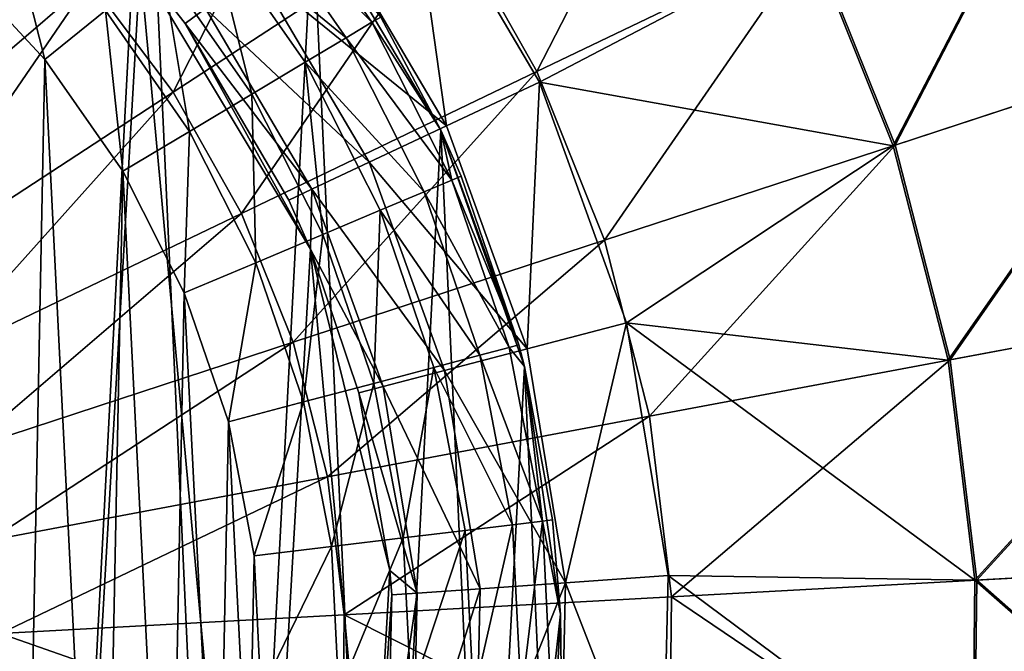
# Model space of a CAD drawing. Header units: millimetres. Extents: x 64 to 3333, y 103 to 3347.
# Tile 206 of 519: x 918 to 934, y 3189 to 3199. Entities that reach past the tile are written whole.
import ezdxf

# ---------------------------------------------------------------- set-up
doc = ezdxf.new("R2010")
doc.units = ezdxf.units.MM
doc.header["$LTSCALE"] = 25.4
doc.layers.get('0').update_dxf_attribs({"true_color": 0xff5454})

# ---------------------------------------------------------------- blocks, each defined once
blk = doc.blocks.new('SPIDER-6785-9743.STL')
at = {"color": 0}
mesh = blk.add_polyface(dxfattribs=at)
corners = [(884.71, 3191.716, 114.71), (885.089, 3183.433, 114.71), (884.492, 3187.556, 114.71), (885.736, 3195.753, 114.71), (886.48, 3179.506, 114.71), (887.529, 3199.513, 114.71), (888.609, 3175.926, 114.71), (890.022, 3202.851, 114.71), (891.397, 3172.83, 114.71), (893.118, 3205.638, 114.71), (894.734, 3170.337, 114.71), (896.698, 3207.768, 114.71), (898.494, 3168.544, 114.71), (900.625, 3209.158, 114.71), (902.532, 3167.518, 114.71), (904.748, 3209.755, 114.71), (906.692, 3167.3, 114.71), (908.908, 3209.537, 114.71), (910.814, 3167.897, 114.71), (912.945, 3208.511, 114.71), (914.741, 3169.288, 114.71), (916.705, 3206.718, 114.71), (918.321, 3171.417, 114.71), (920.043, 3204.225, 114.71), (921.417, 3174.205, 114.71), (922.83, 3201.129, 114.71), (923.91, 3177.542, 114.71), (924.96, 3197.549, 114.71), (925.704, 3181.302, 114.71), (926.35, 3193.622, 114.71), (926.729, 3185.34, 114.71), (926.947, 3189.5, 114.71)]
mesh.append_faces([[corners[k] for k in face] for face in [(0, 1, 2), (30, 29, 31)]], dxfattribs={"vtx0": -1, "color": 0})
mesh.append_faces([[corners[k] for k in face] for face in [(1, 3, 4), (4, 5, 6), (6, 7, 8), (8, 9, 10), (10, 11, 12), (12, 13, 14), (14, 15, 16), (16, 17, 18), (18, 19, 20), (20, 21, 22), (22, 23, 24), (24, 25, 26), (26, 27, 28), (28, 29, 30)]], dxfattribs={"vtx0": -1, "vtx1": -1, "color": 0})
mesh.append_faces([[corners[k] for k in face] for face in [(1, 0, 3), (4, 3, 5), (6, 5, 7), (8, 7, 9), (10, 9, 11), (12, 11, 13), (14, 13, 15), (16, 15, 17), (18, 17, 19), (20, 19, 21), (22, 21, 23), (24, 23, 25), (26, 25, 27), (28, 27, 29)]], dxfattribs={"vtx0": -1, "vtx2": -1, "color": 0})
at = {"color": 7, "true_color": 0xffffff}
mesh = blk.add_polyface(dxfattribs=at)
corners = [(887.787, 3184.107, 124.919), (888.413, 3194.977, 124.919), (887.281, 3189.59, 124.919), (889.886, 3179.018, 124.919), (891.083, 3199.792, 124.919), (893.393, 3174.773, 124.919), (895.053, 3203.606, 124.919), (897.995, 3171.751, 124.919), (899.972, 3206.08, 124.919), (903.283, 3170.219, 124.919), (905.401, 3206.994, 124.919), (908.787, 3170.314, 124.919), (910.858, 3206.268, 124.919), (914.02, 3172.028, 124.919), (915.859, 3203.965, 124.919), (918.514, 3175.208, 124.919), (919.959, 3200.291, 124.919), (921.872, 3179.57, 124.919), (922.793, 3195.571, 124.919), (923.795, 3184.729, 124.919), (924.111, 3190.226, 124.919)]
mesh.append_faces([[corners[k] for k in face] for face in [(0, 1, 2), (18, 19, 20)]], dxfattribs={"vtx0": -1, "color": 7})
mesh.append_faces([[corners[k] for k in face] for face in [(1, 3, 4), (4, 5, 6), (6, 7, 8), (8, 9, 10), (10, 11, 12), (12, 13, 14), (14, 15, 16), (16, 17, 18)]], dxfattribs={"vtx0": -1, "vtx1": -1, "color": 7})
mesh.append_faces([[corners[k] for k in face] for face in [(1, 0, 3), (4, 3, 5), (6, 5, 7), (8, 7, 9), (10, 9, 11), (12, 11, 13), (14, 13, 15), (16, 15, 17), (18, 17, 19)]], dxfattribs={"vtx0": -1, "vtx2": -1, "color": 7})
at = {"color": 0}
mesh = blk.add_polyface(dxfattribs=at)
corners = [(889.761, 3185.463, 179.71), (889.535, 3189.98, 179.71), (889.49, 3187.713, 179.71), (889.894, 3192.219, 179.71), (890.343, 3183.271, 179.71), (890.562, 3194.385, 179.71), (891.224, 3181.183, 179.71), (891.525, 3196.438, 179.71), (892.388, 3179.237, 179.71), (892.764, 3198.336, 179.71), (893.81, 3177.472, 179.71), (894.255, 3200.044, 179.71), (895.465, 3175.922, 179.71), (895.969, 3201.527, 179.71), (897.319, 3174.617, 179.71), (897.873, 3202.758, 179.71), (899.337, 3173.584, 179.71), (899.93, 3203.711, 179.71), (901.479, 3172.841, 179.71), (902.1, 3204.369, 179.71), (903.703, 3172.403, 179.71), (904.34, 3204.719, 179.71), (905.967, 3172.28, 179.71), (906.606, 3204.753, 179.71), (908.226, 3172.472, 179.71), (908.856, 3204.472, 179.71), (910.436, 3172.977, 179.71), (911.044, 3203.88, 179.71), (912.554, 3173.785, 179.71), (913.129, 3202.99, 179.71), (914.54, 3174.879, 179.71), (915.07, 3201.818, 179.71), (916.353, 3176.24, 179.71), (916.829, 3200.387, 179.71), (917.96, 3177.839, 179.71), (918.371, 3198.726, 179.71), (919.328, 3179.647, 179.71), (919.667, 3196.866, 179.71), (920.432, 3181.627, 179.71), (920.692, 3194.844, 179.71), (921.249, 3183.742, 179.71), (921.425, 3192.698, 179.71), (921.764, 3185.95, 179.71), (921.853, 3190.472, 179.71), (921.967, 3188.208, 179.71)]
mesh.append_faces([[corners[k] for k in face] for face in [(0, 1, 2), (43, 42, 44)]], dxfattribs={"vtx0": -1, "color": 0})
mesh.append_faces([[corners[k] for k in face] for face in [(1, 0, 3), (3, 4, 5), (5, 6, 7), (7, 8, 9), (9, 10, 11), (11, 12, 13), (13, 14, 15), (15, 16, 17), (17, 18, 19), (19, 20, 21), (21, 22, 23), (23, 24, 25), (25, 26, 27), (27, 28, 29), (29, 30, 31), (31, 32, 33), (33, 34, 35), (35, 36, 37), (37, 38, 39), (39, 40, 41), (41, 42, 43)]], dxfattribs={"vtx0": -1, "vtx1": -1, "color": 0})
mesh.append_faces([[corners[k] for k in face] for face in [(3, 0, 4), (5, 4, 6), (7, 6, 8), (9, 8, 10), (11, 10, 12), (13, 12, 14), (15, 14, 16), (17, 16, 18), (19, 18, 20), (21, 20, 22), (23, 22, 24), (25, 24, 26), (27, 26, 28), (29, 28, 30), (31, 30, 32), (33, 32, 34), (35, 34, 36), (37, 36, 38), (39, 38, 40), (41, 40, 42)]], dxfattribs={"vtx0": -1, "vtx2": -1, "color": 0})
at = {"color": 7, "true_color": 0xffffff}
mesh = blk.add_polyface(dxfattribs=at)
corners = [(929.331, 3203.938, 23.083), (926.555, 3198.525, 19.854), (925.072, 3201.159, 19.854), (931.14, 3200.725, 23.083)]
mesh.append_faces([[corners[k] for k in face] for face in [(0, 1, 2), (1, 0, 3)]], dxfattribs={"vtx0": -1, "color": 7})
mesh = blk.add_polyface(dxfattribs=at)
corners = [(923.258, 3203.577, 19.854), (920.508, 3198.18, 17.288), (919.121, 3200.027, 17.288), (925.072, 3201.159, 19.854)]
mesh.append_faces([[corners[k] for k in face] for face in [(0, 1, 2), (1, 0, 3)]], dxfattribs={"vtx0": -1, "color": 7})
mesh = blk.add_polyface(dxfattribs=at)
corners = [(932.484, 3197.292, 100.694), (935.298, 3202.72, 96.858), (931.111, 3200.711, 100.694), (936.898, 3198.738, 96.858)]
mesh.append_faces([[corners[k] for k in face] for face in [(0, 1, 2), (1, 0, 3)]], dxfattribs={"vtx0": -1, "color": 7})
mesh = blk.add_polyface(dxfattribs=at)
corners = [(935.325, 3202.732, 26.924), (932.515, 3197.302, 23.083), (931.14, 3200.725, 23.083), (936.926, 3198.747, 26.924)]
mesh.append_faces([[corners[k] for k in face] for face in [(0, 1, 2), (1, 0, 3)]], dxfattribs={"vtx0": -1, "color": 7})
mesh = blk.add_polyface(dxfattribs=at)
corners = [(925.053, 3197.622, 105.177), (924.439, 3202.019, 103.919), (923.053, 3201.019, 105.177), (926.6, 3198.349, 103.919)]
mesh.append_faces([[corners[k] for k in face] for face in [(0, 1, 2), (1, 0, 3)]], dxfattribs={"vtx0": -1, "color": 7})
mesh = blk.add_polyface(dxfattribs=at)
corners = [(931.111, 3200.711, 100.694), (924.439, 3202.019, 103.919), (926.6, 3198.349, 103.919)]
mesh.append_faces([[corners[k] for k in face] for face in [(0, 1, 2)]], dxfattribs={"color": 7})
mesh = blk.add_polyface(dxfattribs=at)
corners = [(917.505, 3201.678, 17.288), (914.773, 3196.296, 15.426), (913.682, 3197.412, 15.426), (919.121, 3200.027, 17.288)]
mesh.append_faces([[corners[k] for k in face] for face in [(0, 1, 2), (1, 0, 3)]], dxfattribs={"vtx0": -1, "color": 7})
at = {"color": 0}
mesh = blk.add_polyface(dxfattribs=at)
corners = [(923.813, 3199.344, 176.004), (921.742, 3201.443, 177.21), (923.384, 3199.088, 177.21), (922.131, 3201.757, 176.004)]
mesh.append_faces([[corners[k] for k in face] for face in [(0, 1, 2), (1, 0, 3)]], dxfattribs={"vtx0": -1, "color": 0})
mesh = blk.add_polyface(dxfattribs=at)
corners = [(922.131, 3201.757, 176.004), (923.813, 3199.344, 176.004), (923.959, 3199.431, 174.71)]
mesh.append_faces([[corners[k] for k in face] for face in [(0, 1, 2)]], dxfattribs={"color": 0})
mesh = blk.add_polyface(dxfattribs=at)
corners = [(918.371, 3198.726, 179.71), (917.713, 3201.332, 179.54), (916.829, 3200.387, 179.71), (919.379, 3199.538, 179.54)]
mesh.append_faces([[corners[k] for k in face] for face in [(0, 1, 2), (1, 0, 3)]], dxfattribs={"vtx0": -1, "color": 0})
mesh = blk.add_polyface(dxfattribs=at)
corners = [(923.384, 3199.088, 177.21), (921.124, 3200.945, 178.246), (922.702, 3198.68, 178.246), (921.742, 3201.443, 177.21)]
mesh.append_faces([[corners[k] for k in face] for face in [(0, 1, 2), (1, 0, 3)]], dxfattribs={"vtx0": -1, "color": 0})
at = {"color": 7, "true_color": 0xffffff}
mesh = blk.add_polyface(dxfattribs=at)
corners = [(925.072, 3201.159, 19.854), (921.641, 3196.167, 17.288), (920.508, 3198.18, 17.288), (926.555, 3198.525, 19.854)]
mesh.append_faces([[corners[k] for k in face] for face in [(0, 1, 2), (1, 0, 3)]], dxfattribs={"vtx0": -1, "color": 7})
mesh = blk.add_polyface(dxfattribs=at)
corners = [(925.053, 3197.622, 105.177), (921.899, 3200.188, 106.87), (923.766, 3197.016, 106.87), (923.053, 3201.019, 105.177)]
mesh.append_faces([[corners[k] for k in face] for face in [(0, 1, 2), (1, 0, 3)]], dxfattribs={"vtx0": -1, "color": 7})
at = {"color": 0}
mesh = blk.add_polyface(dxfattribs=at)
corners = [(922.83, 3201.129, 114.71), (923.959, 3199.431, 174.71), (924.96, 3197.549, 114.71)]
mesh.append_faces([[corners[k] for k in face] for face in [(0, 1, 2)]], dxfattribs={"color": 0})
mesh = blk.add_polyface(dxfattribs=at)
corners = [(921.813, 3198.149, 179.04), (921.124, 3200.945, 178.246), (920.318, 3200.295, 179.04), (922.702, 3198.68, 178.246)]
mesh.append_faces([[corners[k] for k in face] for face in [(0, 1, 2), (1, 0, 3)]], dxfattribs={"vtx0": -1, "color": 0})
at = {"color": 7, "true_color": 0xffffff}
mesh = blk.add_polyface(dxfattribs=at)
corners = [(931.14, 3200.725, 23.083), (927.682, 3195.72, 19.854), (926.555, 3198.525, 19.854), (932.515, 3197.302, 23.083)]
mesh.append_faces([[corners[k] for k in face] for face in [(0, 1, 2), (1, 0, 3)]], dxfattribs={"vtx0": -1, "color": 7})
mesh = blk.add_polyface(dxfattribs=at)
corners = [(932.484, 3197.292, 100.694), (931.111, 3200.711, 100.694), (926.6, 3198.349, 103.919)]
mesh.append_faces([[corners[k] for k in face] for face in [(0, 1, 2)]], dxfattribs={"color": 7})
at = {"color": 0}
mesh = blk.add_polyface(dxfattribs=at)
corners = [(920.778, 3197.53, 179.54), (920.318, 3200.295, 179.04), (919.379, 3199.538, 179.54), (921.813, 3198.149, 179.04)]
mesh.append_faces([[corners[k] for k in face] for face in [(0, 1, 2), (1, 0, 3)]], dxfattribs={"vtx0": -1, "color": 0})
at = {"color": 7, "true_color": 0xffffff}
mesh = blk.add_polyface(dxfattribs=at)
corners = [(919.959, 3200.291, 110.691), (920.704, 3199.326, 110.691), (921.045, 3199.573, 108.956)]
mesh.append_faces([[corners[k] for k in face] for face in [(0, 1, 2)]], dxfattribs={"color": 7})
mesh = blk.add_polyface(dxfattribs=at)
corners = [(919.959, 3200.291, 124.919), (920.704, 3199.326, 110.691), (919.959, 3200.291, 110.691)]
mesh.append_faces([[corners[k] for k in face] for face in [(0, 1, 2)]], dxfattribs={"color": 7})
mesh = blk.add_polyface(dxfattribs=at)
corners = [(919.959, 3200.291, 124.919), (922.793, 3195.571, 124.919), (920.704, 3199.326, 110.691)]
mesh.append_faces([[corners[k] for k in face] for face in [(0, 1, 2)]], dxfattribs={"color": 7})
mesh = blk.add_polyface(dxfattribs=at)
corners = [(923.766, 3197.016, 106.87), (921.045, 3199.573, 108.956), (922.814, 3196.568, 108.956), (921.899, 3200.188, 106.87)]
mesh.append_faces([[corners[k] for k in face] for face in [(0, 1, 2), (1, 0, 3)]], dxfattribs={"vtx0": -1, "color": 7})
mesh = blk.add_polyface(dxfattribs=at)
corners = [(919.121, 3200.027, 17.288), (915.71, 3195.048, 15.426), (914.773, 3196.296, 15.426), (920.508, 3198.18, 17.288)]
mesh.append_faces([[corners[k] for k in face] for face in [(0, 1, 2), (1, 0, 3)]], dxfattribs={"vtx0": -1, "color": 7})
at = {"color": 0}
mesh = blk.add_polyface(dxfattribs=at)
corners = [(919.667, 3196.866, 179.71), (919.379, 3199.538, 179.54), (918.371, 3198.726, 179.71), (920.778, 3197.53, 179.54)]
mesh.append_faces([[corners[k] for k in face] for face in [(0, 1, 2), (1, 0, 3)]], dxfattribs={"vtx0": -1, "color": 0})
at = {"color": 7, "true_color": 0xffffff}
mesh = blk.add_polyface(dxfattribs=at)
corners = [(922.814, 3196.568, 108.956), (920.704, 3199.326, 110.691), (922.433, 3196.389, 110.691), (921.045, 3199.573, 108.956)]
mesh.append_faces([[corners[k] for k in face] for face in [(0, 1, 2), (1, 0, 3)]], dxfattribs={"vtx0": -1, "color": 7})
at = {"color": 0}
mesh = blk.add_polyface(dxfattribs=at)
corners = [(925.142, 3196.721, 176.004), (923.384, 3199.088, 177.21), (924.682, 3196.527, 177.21), (923.813, 3199.344, 176.004)]
mesh.append_faces([[corners[k] for k in face] for face in [(0, 1, 2), (1, 0, 3)]], dxfattribs={"vtx0": -1, "color": 0})
mesh = blk.add_polyface(dxfattribs=at)
corners = [(923.959, 3199.431, 174.71), (923.813, 3199.344, 176.004), (924.96, 3197.549, 174.71)]
mesh.append_faces([[corners[k] for k in face] for face in [(0, 1, 2)]], dxfattribs={"color": 0})
mesh = blk.add_polyface(dxfattribs=at)
corners = [(923.813, 3199.344, 176.004), (925.142, 3196.721, 176.004), (924.96, 3197.549, 174.71)]
mesh.append_faces([[corners[k] for k in face] for face in [(0, 1, 2)]], dxfattribs={"color": 0})
mesh = blk.add_polyface(dxfattribs=at)
corners = [(923.959, 3199.431, 174.71), (924.96, 3197.549, 174.71), (924.96, 3197.549, 114.71)]
mesh.append_faces([[corners[k] for k in face] for face in [(0, 1, 2)]], dxfattribs={"color": 0})
at = {"color": 7, "true_color": 0xffffff}
mesh = blk.add_polyface(dxfattribs=at)
corners = [(920.704, 3199.326, 110.691), (922.793, 3195.571, 124.919), (922.433, 3196.389, 110.691)]
mesh.append_faces([[corners[k] for k in face] for face in [(0, 1, 2)]], dxfattribs={"color": 7})
at = {"color": 0}
mesh = blk.add_polyface(dxfattribs=at)
corners = [(924.682, 3196.527, 177.21), (922.702, 3198.68, 178.246), (923.95, 3196.218, 178.246), (923.384, 3199.088, 177.21)]
mesh.append_faces([[corners[k] for k in face] for face in [(0, 1, 2), (1, 0, 3)]], dxfattribs={"vtx0": -1, "color": 0})
at = {"color": 7, "true_color": 0xffffff}
mesh = blk.add_polyface(dxfattribs=at)
corners = [(933.399, 3193.724, 100.694), (936.898, 3198.738, 96.858), (932.484, 3197.292, 100.694), (937.964, 3194.581, 96.858)]
mesh.append_faces([[corners[k] for k in face] for face in [(0, 1, 2), (1, 0, 3)]], dxfattribs={"vtx0": -1, "color": 7})
mesh = blk.add_polyface(dxfattribs=at)
corners = [(936.926, 3198.747, 26.924), (933.431, 3193.73, 23.083), (932.515, 3197.302, 23.083), (937.992, 3194.586, 26.924)]
mesh.append_faces([[corners[k] for k in face] for face in [(0, 1, 2), (1, 0, 3)]], dxfattribs={"vtx0": -1, "color": 7})
mesh = blk.add_polyface(dxfattribs=at)
corners = [(926.555, 3198.525, 19.854), (922.502, 3194.023, 17.288), (921.641, 3196.167, 17.288), (927.682, 3195.72, 19.854)]
mesh.append_faces([[corners[k] for k in face] for face in [(0, 1, 2), (1, 0, 3)]], dxfattribs={"vtx0": -1, "color": 7})
at = {"color": 0}
mesh = blk.add_polyface(dxfattribs=at)
corners = [(922.995, 3195.815, 179.04), (922.702, 3198.68, 178.246), (921.813, 3198.149, 179.04), (923.95, 3196.218, 178.246)]
mesh.append_faces([[corners[k] for k in face] for face in [(0, 1, 2), (1, 0, 3)]], dxfattribs={"vtx0": -1, "color": 0})
at = {"color": 7, "true_color": 0xffffff}
mesh = blk.add_polyface(dxfattribs=at)
corners = [(926.395, 3193.914, 105.177), (926.6, 3198.349, 103.919), (925.053, 3197.622, 105.177), (928.049, 3194.345, 103.919)]
mesh.append_faces([[corners[k] for k in face] for face in [(0, 1, 2), (1, 0, 3)]], dxfattribs={"vtx0": -1, "color": 7})
mesh = blk.add_polyface(dxfattribs=at)
corners = [(932.484, 3197.292, 100.694), (926.6, 3198.349, 103.919), (928.049, 3194.345, 103.919)]
mesh.append_faces([[corners[k] for k in face] for face in [(0, 1, 2)]], dxfattribs={"color": 7})
mesh = blk.add_polyface(dxfattribs=at)
corners = [(920.508, 3198.18, 17.288), (916.475, 3193.688, 15.426), (915.71, 3195.048, 15.426), (921.641, 3196.167, 17.288)]
mesh.append_faces([[corners[k] for k in face] for face in [(0, 1, 2), (1, 0, 3)]], dxfattribs={"vtx0": -1, "color": 7})
at = {"color": 0}
mesh = blk.add_polyface(dxfattribs=at)
corners = [(921.884, 3195.346, 179.54), (921.813, 3198.149, 179.04), (920.778, 3197.53, 179.54), (922.995, 3195.815, 179.04)]
mesh.append_faces([[corners[k] for k in face] for face in [(0, 1, 2), (1, 0, 3)]], dxfattribs={"vtx0": -1, "color": 0})
at = {"color": 7, "true_color": 0xffffff}
mesh = blk.add_polyface(dxfattribs=at)
corners = [(926.395, 3193.914, 105.177), (923.766, 3197.016, 106.87), (925.019, 3193.556, 106.87), (925.053, 3197.622, 105.177)]
mesh.append_faces([[corners[k] for k in face] for face in [(0, 1, 2), (1, 0, 3)]], dxfattribs={"vtx0": -1, "color": 7})
at = {"color": 0}
mesh = blk.add_polyface(dxfattribs=at)
corners = [(924.96, 3197.549, 114.71), (926.258, 3193.982, 174.71), (926.35, 3193.622, 114.71)]
mesh.append_faces([[corners[k] for k in face] for face in [(0, 1, 2)]], dxfattribs={"color": 0})
mesh = blk.add_polyface(dxfattribs=at)
corners = [(924.96, 3197.549, 114.71), (925.299, 3196.787, 174.71), (926.258, 3193.982, 174.71)]
mesh.append_faces([[corners[k] for k in face] for face in [(0, 1, 2)]], dxfattribs={"color": 0})
mesh = blk.add_polyface(dxfattribs=at)
corners = [(924.96, 3197.549, 174.71), (925.299, 3196.787, 174.71), (924.96, 3197.549, 114.71)]
mesh.append_faces([[corners[k] for k in face] for face in [(0, 1, 2)]], dxfattribs={"color": 0})
mesh = blk.add_polyface(dxfattribs=at)
corners = [(924.96, 3197.549, 174.71), (925.142, 3196.721, 176.004), (925.299, 3196.787, 174.71)]
mesh.append_faces([[corners[k] for k in face] for face in [(0, 1, 2)]], dxfattribs={"color": 0})
mesh = blk.add_polyface(dxfattribs=at)
corners = [(920.692, 3194.844, 179.71), (920.778, 3197.53, 179.54), (919.667, 3196.866, 179.71), (921.884, 3195.346, 179.54)]
mesh.append_faces([[corners[k] for k in face] for face in [(0, 1, 2), (1, 0, 3)]], dxfattribs={"vtx0": -1, "color": 0})
at = {"color": 7, "true_color": 0xffffff}
mesh = blk.add_polyface(dxfattribs=at)
corners = [(932.515, 3197.302, 23.083), (928.432, 3192.792, 19.854), (927.682, 3195.72, 19.854), (933.431, 3193.73, 23.083)]
mesh.append_faces([[corners[k] for k in face] for face in [(0, 1, 2), (1, 0, 3)]], dxfattribs={"vtx0": -1, "color": 7})
mesh = blk.add_polyface(dxfattribs=at)
corners = [(933.399, 3193.724, 100.694), (932.484, 3197.292, 100.694), (928.049, 3194.345, 103.919)]
mesh.append_faces([[corners[k] for k in face] for face in [(0, 1, 2)]], dxfattribs={"color": 7})
mesh = blk.add_polyface(dxfattribs=at)
corners = [(925.019, 3193.556, 106.87), (922.814, 3196.568, 108.956), (924, 3193.29, 108.956), (923.766, 3197.016, 106.87)]
mesh.append_faces([[corners[k] for k in face] for face in [(0, 1, 2), (1, 0, 3)]], dxfattribs={"vtx0": -1, "color": 7})
at = {"color": 0}
mesh = blk.add_polyface(dxfattribs=at)
corners = [(926.093, 3193.938, 176.004), (924.682, 3196.527, 177.21), (925.61, 3193.81, 177.21), (925.142, 3196.721, 176.004)]
mesh.append_faces([[corners[k] for k in face] for face in [(0, 1, 2), (1, 0, 3)]], dxfattribs={"vtx0": -1, "color": 0})
mesh = blk.add_polyface(dxfattribs=at)
corners = [(926.258, 3193.982, 174.71), (925.142, 3196.721, 176.004), (926.093, 3193.938, 176.004), (925.299, 3196.787, 174.71)]
mesh.append_faces([[corners[k] for k in face] for face in [(0, 1, 2), (1, 0, 3)]], dxfattribs={"vtx0": -1, "color": 0})
at = {"color": 7, "true_color": 0xffffff}
mesh = blk.add_polyface(dxfattribs=at)
corners = [(922.814, 3196.568, 108.956), (922.433, 3196.389, 110.691), (922.793, 3195.571, 110.691)]
mesh.append_faces([[corners[k] for k in face] for face in [(0, 1, 2)]], dxfattribs={"color": 7})
mesh = blk.add_polyface(dxfattribs=at)
corners = [(922.814, 3196.568, 108.956), (922.793, 3195.571, 110.691), (924, 3193.29, 108.956)]
mesh.append_faces([[corners[k] for k in face] for face in [(0, 1, 2)]], dxfattribs={"color": 7})
at = {"color": 0}
mesh = blk.add_polyface(dxfattribs=at)
corners = [(925.61, 3193.81, 177.21), (923.95, 3196.218, 178.246), (924.842, 3193.606, 178.246), (924.682, 3196.527, 177.21)]
mesh.append_faces([[corners[k] for k in face] for face in [(0, 1, 2), (1, 0, 3)]], dxfattribs={"vtx0": -1, "color": 0})
at = {"color": 7, "true_color": 0xffffff}
mesh = blk.add_polyface(dxfattribs=at)
corners = [(922.433, 3196.389, 110.691), (922.793, 3195.571, 124.919), (922.793, 3195.571, 110.691)]
mesh.append_faces([[corners[k] for k in face] for face in [(0, 1, 2)]], dxfattribs={"color": 7})
mesh = blk.add_polyface(dxfattribs=at)
corners = [(921.641, 3196.167, 17.288), (917.057, 3192.24, 15.426), (916.475, 3193.688, 15.426), (922.502, 3194.023, 17.288)]
mesh.append_faces([[corners[k] for k in face] for face in [(0, 1, 2), (1, 0, 3)]], dxfattribs={"vtx0": -1, "color": 7})
at = {"color": 0}
mesh = blk.add_polyface(dxfattribs=at)
corners = [(923.842, 3193.34, 179.04), (923.95, 3196.218, 178.246), (922.995, 3195.815, 179.04), (924.842, 3193.606, 178.246)]
mesh.append_faces([[corners[k] for k in face] for face in [(0, 1, 2), (1, 0, 3)]], dxfattribs={"vtx0": -1, "color": 0})
mesh = blk.add_polyface(dxfattribs=at)
corners = [(922.676, 3193.031, 179.54), (922.995, 3195.815, 179.04), (921.884, 3195.346, 179.54), (923.842, 3193.34, 179.04)]
mesh.append_faces([[corners[k] for k in face] for face in [(0, 1, 2), (1, 0, 3)]], dxfattribs={"vtx0": -1, "color": 0})
at = {"color": 7, "true_color": 0xffffff}
mesh = blk.add_polyface(dxfattribs=at)
corners = [(927.682, 3195.72, 19.854), (923.076, 3191.786, 17.288), (922.502, 3194.023, 17.288), (928.432, 3192.792, 19.854)]
mesh.append_faces([[corners[k] for k in face] for face in [(0, 1, 2), (1, 0, 3)]], dxfattribs={"vtx0": -1, "color": 7})
mesh = blk.add_polyface(dxfattribs=at)
corners = [(922.793, 3195.571, 110.691), (923.593, 3193.184, 110.691), (924, 3193.29, 108.956)]
mesh.append_faces([[corners[k] for k in face] for face in [(0, 1, 2)]], dxfattribs={"color": 7})
mesh = blk.add_polyface(dxfattribs=at)
corners = [(922.793, 3195.571, 124.919), (924.111, 3190.226, 124.919), (923.593, 3193.184, 110.691)]
mesh.append_faces([[corners[k] for k in face] for face in [(0, 1, 2)]], dxfattribs={"color": 7})
mesh = blk.add_polyface(dxfattribs=at)
corners = [(922.793, 3195.571, 124.919), (923.593, 3193.184, 110.691), (922.793, 3195.571, 110.691)]
mesh.append_faces([[corners[k] for k in face] for face in [(0, 1, 2)]], dxfattribs={"color": 7})
at = {"color": 0}
mesh = blk.add_polyface(dxfattribs=at)
corners = [(921.425, 3192.698, 179.71), (921.884, 3195.346, 179.54), (920.692, 3194.844, 179.71), (922.676, 3193.031, 179.54)]
mesh.append_faces([[corners[k] for k in face] for face in [(0, 1, 2), (1, 0, 3)]], dxfattribs={"vtx0": -1, "color": 0})
at = {"color": 7, "true_color": 0xffffff}
mesh = blk.add_polyface(dxfattribs=at)
corners = [(933.841, 3190.067, 100.694), (937.964, 3194.581, 96.858), (933.399, 3193.724, 100.694), (938.478, 3190.32, 96.858)]
mesh.append_faces([[corners[k] for k in face] for face in [(0, 1, 2), (1, 0, 3)]], dxfattribs={"vtx0": -1, "color": 7})
mesh = blk.add_polyface(dxfattribs=at)
corners = [(937.992, 3194.586, 26.924), (933.873, 3190.068, 23.083), (933.431, 3193.73, 23.083), (938.507, 3190.322, 26.924)]
mesh.append_faces([[corners[k] for k in face] for face in [(0, 1, 2), (1, 0, 3)]], dxfattribs={"vtx0": -1, "color": 7})
mesh = blk.add_polyface(dxfattribs=at)
corners = [(927.033, 3190.023, 105.177), (928.049, 3194.345, 103.919), (926.395, 3193.914, 105.177), (928.738, 3190.143, 103.919)]
mesh.append_faces([[corners[k] for k in face] for face in [(0, 1, 2), (1, 0, 3)]], dxfattribs={"vtx0": -1, "color": 7})
mesh = blk.add_polyface(dxfattribs=at)
corners = [(933.841, 3190.067, 100.694), (928.049, 3194.345, 103.919), (928.738, 3190.143, 103.919)]
mesh.append_faces([[corners[k] for k in face] for face in [(0, 1, 2)]], dxfattribs={"color": 7})
mesh = blk.add_polyface(dxfattribs=at)
corners = [(933.841, 3190.067, 100.694), (933.399, 3193.724, 100.694), (928.049, 3194.345, 103.919)]
mesh.append_faces([[corners[k] for k in face] for face in [(0, 1, 2)]], dxfattribs={"color": 7})
mesh = blk.add_polyface(dxfattribs=at)
corners = [(922.502, 3194.023, 17.288), (917.445, 3190.729, 15.426), (917.057, 3192.24, 15.426), (923.076, 3191.786, 17.288)]
mesh.append_faces([[corners[k] for k in face] for face in [(0, 1, 2), (1, 0, 3)]], dxfattribs={"vtx0": -1, "color": 7})
at = {"color": 0}
mesh = blk.add_polyface(dxfattribs=at)
corners = [(926.648, 3191.05, 176.004), (925.61, 3193.81, 177.21), (926.152, 3190.99, 177.21), (926.093, 3193.938, 176.004)]
mesh.append_faces([[corners[k] for k in face] for face in [(0, 1, 2), (1, 0, 3)]], dxfattribs={"vtx0": -1, "color": 0})
mesh = blk.add_polyface(dxfattribs=at)
corners = [(926.258, 3193.982, 174.71), (926.093, 3193.938, 176.004), (926.35, 3193.622, 174.71)]
mesh.append_faces([[corners[k] for k in face] for face in [(0, 1, 2)]], dxfattribs={"color": 0})
mesh = blk.add_polyface(dxfattribs=at)
corners = [(926.093, 3193.938, 176.004), (926.648, 3191.05, 176.004), (926.35, 3193.622, 174.71)]
mesh.append_faces([[corners[k] for k in face] for face in [(0, 1, 2)]], dxfattribs={"color": 0})
mesh = blk.add_polyface(dxfattribs=at)
corners = [(926.258, 3193.982, 174.71), (926.35, 3193.622, 174.71), (926.35, 3193.622, 114.71)]
mesh.append_faces([[corners[k] for k in face] for face in [(0, 1, 2)]], dxfattribs={"color": 0})
mesh = blk.add_polyface(dxfattribs=at)
corners = [(926.152, 3190.99, 177.21), (924.842, 3193.606, 178.246), (925.363, 3190.895, 178.246), (925.61, 3193.81, 177.21)]
mesh.append_faces([[corners[k] for k in face] for face in [(0, 1, 2), (1, 0, 3)]], dxfattribs={"vtx0": -1, "color": 0})
at = {"color": 7, "true_color": 0xffffff}
mesh = blk.add_polyface(dxfattribs=at)
corners = [(927.033, 3190.023, 105.177), (925.019, 3193.556, 106.87), (925.614, 3189.924, 106.87), (926.395, 3193.914, 105.177)]
mesh.append_faces([[corners[k] for k in face] for face in [(0, 1, 2), (1, 0, 3)]], dxfattribs={"vtx0": -1, "color": 7})
at = {"color": 0}
mesh = blk.add_polyface(dxfattribs=at)
corners = [(926.35, 3193.622, 114.71), (926.817, 3191.07, 174.71), (926.947, 3189.5, 114.71)]
mesh.append_faces([[corners[k] for k in face] for face in [(0, 1, 2)]], dxfattribs={"color": 0})
mesh = blk.add_polyface(dxfattribs=at)
corners = [(926.35, 3193.622, 174.71), (926.817, 3191.07, 174.71), (926.35, 3193.622, 114.71)]
mesh.append_faces([[corners[k] for k in face] for face in [(0, 1, 2)]], dxfattribs={"color": 0})
mesh = blk.add_polyface(dxfattribs=at)
corners = [(926.35, 3193.622, 174.71), (926.648, 3191.05, 176.004), (926.817, 3191.07, 174.71)]
mesh.append_faces([[corners[k] for k in face] for face in [(0, 1, 2)]], dxfattribs={"color": 0})
at = {"color": 7, "true_color": 0xffffff}
mesh = blk.add_polyface(dxfattribs=at)
corners = [(933.431, 3193.73, 23.083), (928.795, 3189.791, 19.854), (928.432, 3192.792, 19.854), (933.873, 3190.068, 23.083)]
mesh.append_faces([[corners[k] for k in face] for face in [(0, 1, 2), (1, 0, 3)]], dxfattribs={"vtx0": -1, "color": 7})
at = {"color": 0}
mesh = blk.add_polyface(dxfattribs=at)
corners = [(924.335, 3190.771, 179.04), (924.842, 3193.606, 178.246), (923.842, 3193.34, 179.04), (925.363, 3190.895, 178.246)]
mesh.append_faces([[corners[k] for k in face] for face in [(0, 1, 2), (1, 0, 3)]], dxfattribs={"vtx0": -1, "color": 0})
at = {"color": 7, "true_color": 0xffffff}
mesh = blk.add_polyface(dxfattribs=at)
corners = [(925.614, 3189.924, 106.87), (924, 3193.29, 108.956), (924.564, 3189.85, 108.956), (925.019, 3193.556, 106.87)]
mesh.append_faces([[corners[k] for k in face] for face in [(0, 1, 2), (1, 0, 3)]], dxfattribs={"vtx0": -1, "color": 7})
at = {"color": 0}
mesh = blk.add_polyface(dxfattribs=at)
corners = [(923.138, 3190.627, 179.54), (923.842, 3193.34, 179.04), (922.676, 3193.031, 179.54), (924.335, 3190.771, 179.04)]
mesh.append_faces([[corners[k] for k in face] for face in [(0, 1, 2), (1, 0, 3)]], dxfattribs={"vtx0": -1, "color": 0})
at = {"color": 7, "true_color": 0xffffff}
mesh = blk.add_polyface(dxfattribs=at)
corners = [(924, 3193.29, 108.956), (923.593, 3193.184, 110.691), (924.564, 3189.85, 108.956)]
mesh.append_faces([[corners[k] for k in face] for face in [(0, 1, 2)]], dxfattribs={"color": 7})
mesh = blk.add_polyface(dxfattribs=at)
corners = [(923.593, 3193.184, 110.691), (924.111, 3190.226, 110.691), (924.564, 3189.85, 108.956)]
mesh.append_faces([[corners[k] for k in face] for face in [(0, 1, 2)]], dxfattribs={"color": 7})
mesh = blk.add_polyface(dxfattribs=at)
corners = [(923.593, 3193.184, 110.691), (924.111, 3190.226, 124.919), (924.111, 3190.226, 110.691)]
mesh.append_faces([[corners[k] for k in face] for face in [(0, 1, 2)]], dxfattribs={"color": 7})
at = {"color": 0}
mesh = blk.add_polyface(dxfattribs=at)
corners = [(921.853, 3190.472, 179.71), (922.676, 3193.031, 179.54), (921.425, 3192.698, 179.71), (923.138, 3190.627, 179.54)]
mesh.append_faces([[corners[k] for k in face] for face in [(0, 1, 2), (1, 0, 3)]], dxfattribs={"vtx0": -1, "color": 0})
at = {"color": 7, "true_color": 0xffffff}
mesh = blk.add_polyface(dxfattribs=at)
corners = [(928.432, 3192.792, 19.854), (923.352, 3189.493, 17.288), (923.076, 3191.786, 17.288), (928.795, 3189.791, 19.854)]
mesh.append_faces([[corners[k] for k in face] for face in [(0, 1, 2), (1, 0, 3)]], dxfattribs={"vtx0": -1, "color": 7})
mesh = blk.add_polyface(dxfattribs=at)
corners = [(923.076, 3191.786, 17.288), (917.632, 3189.179, 15.426), (917.445, 3190.729, 15.426), (923.352, 3189.493, 17.288)]
mesh.append_faces([[corners[k] for k in face] for face in [(0, 1, 2), (1, 0, 3)]], dxfattribs={"vtx0": -1, "color": 7})
at = {"color": 0}
mesh = blk.add_polyface(dxfattribs=at)
corners = [(926.152, 3190.99, 177.21), (925.501, 3188.138, 178.246), (926.296, 3188.123, 177.21), (925.363, 3190.895, 178.246)]
mesh.append_faces([[corners[k] for k in face] for face in [(0, 1, 2), (1, 0, 3)]], dxfattribs={"vtx0": -1, "color": 0})
mesh = blk.add_polyface(dxfattribs=at)
corners = [(926.648, 3191.05, 176.004), (926.296, 3188.123, 177.21), (926.795, 3188.113, 176.004), (926.152, 3190.99, 177.21)]
mesh.append_faces([[corners[k] for k in face] for face in [(0, 1, 2), (1, 0, 3)]], dxfattribs={"vtx0": -1, "color": 0})
mesh = blk.add_polyface(dxfattribs=at)
corners = [(926.817, 3191.07, 174.71), (926.648, 3191.05, 176.004), (926.947, 3189.5, 174.71)]
mesh.append_faces([[corners[k] for k in face] for face in [(0, 1, 2)]], dxfattribs={"color": 0})
mesh = blk.add_polyface(dxfattribs=at)
corners = [(926.648, 3191.05, 176.004), (926.795, 3188.113, 176.004), (926.947, 3189.5, 174.71)]
mesh.append_faces([[corners[k] for k in face] for face in [(0, 1, 2)]], dxfattribs={"color": 0})
mesh = blk.add_polyface(dxfattribs=at)
corners = [(926.817, 3191.07, 174.71), (926.947, 3189.5, 174.71), (926.947, 3189.5, 114.71)]
mesh.append_faces([[corners[k] for k in face] for face in [(0, 1, 2)]], dxfattribs={"color": 0})
mesh = blk.add_polyface(dxfattribs=at)
corners = [(924.466, 3188.158, 179.04), (925.363, 3190.895, 178.246), (924.335, 3190.771, 179.04), (925.501, 3188.138, 178.246)]
mesh.append_faces([[corners[k] for k in face] for face in [(0, 1, 2), (1, 0, 3)]], dxfattribs={"vtx0": -1, "color": 0})
mesh = blk.add_polyface(dxfattribs=at)
corners = [(923.26, 3188.182, 179.54), (924.335, 3190.771, 179.04), (923.138, 3190.627, 179.54), (924.466, 3188.158, 179.04)]
mesh.append_faces([[corners[k] for k in face] for face in [(0, 1, 2), (1, 0, 3)]], dxfattribs={"vtx0": -1, "color": 0})
mesh = blk.add_polyface(dxfattribs=at)
corners = [(921.967, 3188.208, 179.71), (923.138, 3190.627, 179.54), (921.853, 3190.472, 179.71), (923.26, 3188.182, 179.54)]
mesh.append_faces([[corners[k] for k in face] for face in [(0, 1, 2), (1, 0, 3)]], dxfattribs={"vtx0": -1, "color": 0})
at = {"color": 7, "true_color": 0xffffff}
mesh = blk.add_polyface(dxfattribs=at)
corners = [(924.111, 3190.226, 124.919), (923.795, 3184.729, 124.919), (924.144, 3189.821, 110.691)]
mesh.append_faces([[corners[k] for k in face] for face in [(0, 1, 2)]], dxfattribs={"color": 7})
mesh = blk.add_polyface(dxfattribs=at)
corners = [(924.111, 3190.226, 110.691), (924.144, 3189.821, 110.691), (924.564, 3189.85, 108.956)]
mesh.append_faces([[corners[k] for k in face] for face in [(0, 1, 2)]], dxfattribs={"color": 7})
mesh = blk.add_polyface(dxfattribs=at)
corners = [(924.111, 3190.226, 124.919), (924.144, 3189.821, 110.691), (924.111, 3190.226, 110.691)]
mesh.append_faces([[corners[k] for k in face] for face in [(0, 1, 2)]], dxfattribs={"color": 7})
mesh = blk.add_polyface(dxfattribs=at)
corners = [(938.432, 3186.029, 96.858), (933.841, 3190.067, 100.694), (933.801, 3186.383, 100.694), (938.478, 3190.32, 96.858)]
mesh.append_faces([[corners[k] for k in face] for face in [(0, 1, 2), (1, 0, 3)]], dxfattribs={"vtx0": -1, "color": 7})
mesh = blk.add_polyface(dxfattribs=at)
corners = [(933.873, 3190.068, 23.083), (938.461, 3186.027, 26.924), (933.833, 3186.38, 23.083), (938.507, 3190.322, 26.924)]
mesh.append_faces([[corners[k] for k in face] for face in [(0, 1, 2), (1, 0, 3)]], dxfattribs={"vtx0": -1, "color": 7})
mesh = blk.add_polyface(dxfattribs=at)
corners = [(927.033, 3190.023, 105.177), (925.532, 3186.245, 106.87), (926.945, 3186.082, 105.177), (925.614, 3189.924, 106.87)]
mesh.append_faces([[corners[k] for k in face] for face in [(0, 1, 2), (1, 0, 3)]], dxfattribs={"vtx0": -1, "color": 7})
mesh = blk.add_polyface(dxfattribs=at)
corners = [(928.643, 3185.886, 103.919), (927.033, 3190.023, 105.177), (926.945, 3186.082, 105.177), (928.738, 3190.143, 103.919)]
mesh.append_faces([[corners[k] for k in face] for face in [(0, 1, 2), (1, 0, 3)]], dxfattribs={"vtx0": -1, "color": 7})
mesh = blk.add_polyface(dxfattribs=at)
corners = [(933.801, 3186.383, 100.694), (928.738, 3190.143, 103.919), (928.643, 3185.886, 103.919)]
mesh.append_faces([[corners[k] for k in face] for face in [(0, 1, 2)]], dxfattribs={"color": 7})
mesh = blk.add_polyface(dxfattribs=at)
corners = [(933.841, 3190.067, 100.694), (928.738, 3190.143, 103.919), (933.801, 3186.383, 100.694)]
mesh.append_faces([[corners[k] for k in face] for face in [(0, 1, 2)]], dxfattribs={"color": 7})
mesh = blk.add_polyface(dxfattribs=at)
corners = [(928.795, 3189.791, 19.854), (933.833, 3186.38, 23.083), (928.762, 3186.768, 19.854), (933.873, 3190.068, 23.083)]
mesh.append_faces([[corners[k] for k in face] for face in [(0, 1, 2), (1, 0, 3)]], dxfattribs={"vtx0": -1, "color": 7})
mesh = blk.add_polyface(dxfattribs=at)
corners = [(924.564, 3189.85, 108.956), (924.068, 3186.413, 110.691), (924.486, 3186.365, 108.956), (924.144, 3189.821, 110.691)]
mesh.append_faces([[corners[k] for k in face] for face in [(0, 1, 2), (1, 0, 3)]], dxfattribs={"vtx0": -1, "color": 7})
mesh = blk.add_polyface(dxfattribs=at)
corners = [(925.614, 3189.924, 106.87), (924.486, 3186.365, 108.956), (925.532, 3186.245, 106.87), (924.564, 3189.85, 108.956)]
mesh.append_faces([[corners[k] for k in face] for face in [(0, 1, 2), (1, 0, 3)]], dxfattribs={"vtx0": -1, "color": 7})
mesh = blk.add_polyface(dxfattribs=at)
corners = [(923.352, 3189.493, 17.288), (928.762, 3186.768, 19.854), (923.327, 3187.183, 17.288), (928.795, 3189.791, 19.854)]
mesh.append_faces([[corners[k] for k in face] for face in [(0, 1, 2), (1, 0, 3)]], dxfattribs={"vtx0": -1, "color": 7})
mesh = blk.add_polyface(dxfattribs=at)
corners = [(924.144, 3189.821, 110.691), (923.795, 3184.729, 124.919), (924.068, 3186.413, 110.691)]
mesh.append_faces([[corners[k] for k in face] for face in [(0, 1, 2)]], dxfattribs={"color": 7})
mesh = blk.add_polyface(dxfattribs=at)
corners = [(917.632, 3189.179, 15.426), (923.327, 3187.183, 17.288), (917.615, 3187.619, 15.426), (923.352, 3189.493, 17.288)]
mesh.append_faces([[corners[k] for k in face] for face in [(0, 1, 2), (1, 0, 3)]], dxfattribs={"vtx0": -1, "color": 7})
at = {"color": 0}
mesh = blk.add_polyface(dxfattribs=at)
corners = [(926.947, 3189.5, 114.71), (926.966, 3188.109, 174.71), (926.729, 3185.34, 114.71)]
mesh.append_faces([[corners[k] for k in face] for face in [(0, 1, 2)]], dxfattribs={"color": 0})
mesh = blk.add_polyface(dxfattribs=at)
corners = [(926.947, 3189.5, 174.71), (926.795, 3188.113, 176.004), (926.966, 3188.109, 174.71)]
mesh.append_faces([[corners[k] for k in face] for face in [(0, 1, 2)]], dxfattribs={"color": 0})
mesh = blk.add_polyface(dxfattribs=at)
corners = [(926.947, 3189.5, 174.71), (926.966, 3188.109, 174.71), (926.947, 3189.5, 114.71)]
mesh.append_faces([[corners[k] for k in face] for face in [(0, 1, 2)]], dxfattribs={"color": 0})

msp = doc.modelspace()

# ---------------------------------------------------------------- block references
at = {"color": 250, "true_color": 0x262626}
msp.add_blockref('SPIDER-6785-9743.STL', (0, 0), dxfattribs=at)

doc.saveas('drawing.dxf')
